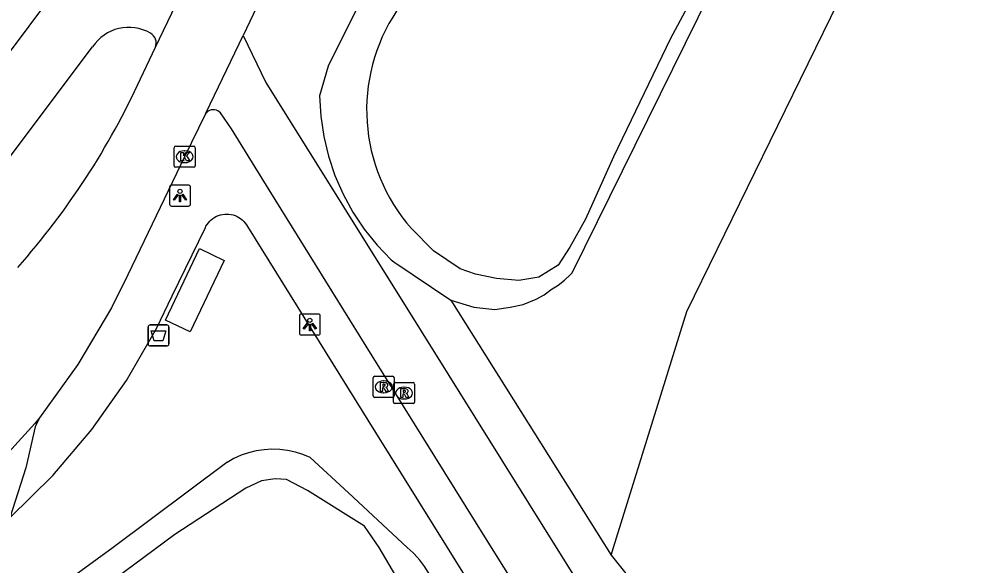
# Model space of a CAD drawing. Extents: x 158838 to 160074, y 386376 to 387776.
# Drawn here: x 159225.69 to 159270.81, y 386749.16 to 386775.1 of the extents above; entities that cross this region are included whole.
import ezdxf

# ---------------------------------------------------------------- set-up
doc = ezdxf.new("R2010")
doc.units = 0
for name, color, linetype in [('IMGEO_Afvalbak', 7, 'Continuous'), ('IMGEO_Berm_groen', 7, 'Continuous'), ('IMGEO_Fietspad_gesloten', 7, 'Continuous'), ('IMGEO_Groenvoorziening', 7, 'Continuous'), ('IMGEO_Kolk', 7, 'Continuous'), ('IMGEO_Lichtpunt', 7, 'Continuous'), ('IMGEO_Loofbos', 7, 'Continuous'), ('IMGEO_OVBaan_gesloten', 7, 'Continuous'), ('IMGEO_Rioolput', 7, 'Continuous'), ('IMGEO_Voetpad_open', 7, 'Continuous'), ('IMGEO_Waterloop', 7, 'Continuous')]:
    doc.layers.add(name, color=color, linetype=linetype)

msp = doc.modelspace()

# ---------------------------------------------------------------- linework, layer by layer
at = {"layer": 'IMGEO_Afvalbak'}
for p, q in [((159231.932, 386760.567), (159232.722, 386760.567)), ((159232.722, 386760.567), (159231.932, 386760.567)), ((159231.832, 386759.667), (159231.832, 386760.467)), ((159231.832, 386760.467), (159231.832, 386759.667)), ((159232.822, 386760.467), (159232.822, 386759.667)), ((159232.822, 386759.667), (159232.822, 386760.467)), ((159232.722, 386759.567), (159231.932, 386759.567)), ((159231.932, 386759.567), (159232.722, 386759.567))]:
    msp.add_line(p, q, dxfattribs=at)
msp.add_lwpolyline([(159231.975, 386760.281), (159232.679, 386760.281), (159232.53, 386759.811), (159232.124, 386759.811), (159231.975, 386760.281)], dxfattribs=at)
for centre, start, end in [((159231.932, 386760.467), 90, 180), ((159231.932, 386760.467), 90, 180), ((159232.722, 386760.467), 0, 90), ((159232.722, 386760.467), 360, 90), ((159231.932, 386759.667), 180, 270), ((159231.932, 386759.667), 180, 270), ((159232.722, 386759.667), 270, 0), ((159232.722, 386759.667), 270, 0)]:
    msp.add_arc(centre, 0.1, start, end, dxfattribs=at)
at = {"layer": 'IMGEO_Berm_groen'}
for points in [[(159295.387, 386860.749), (159267.753, 386822.227), (159261.396, 386812.36), (159260.712, 386811.091), (159259.44, 386808.818), (159251.504, 386795.194), (159240.385, 386772.855), (159239.987, 386771.45), (159240.04, 386770.482), (159240.179, 386769.522), (159240.404, 386768.578), (159240.711, 386767.659), (159241.1, 386766.77), (159241.567, 386765.92), (159242.107, 386765.115), (159242.718, 386764.361), (159243.393, 386763.665), (159243.51, 386763.556), (159246.227, 386761.743)], [(159253.846, 386749.624), (159261.177, 386740.476), (159267.985, 386728.947), (159279.585, 386738.416), (159286.922, 386750), (159302.574, 386774.712), (159303.726, 386776.653), (159307.223, 386782.387), (159310.822, 386788.058), (159314.521, 386793.664), (159318.32, 386799.203), (159322.218, 386804.674), (159326.213, 386810.073), (159330.303, 386815.401), (159333.696, 386820.585), (159340.052, 386828.578), (159331.328, 386840.727), (159318.226, 386848.139), (159309.692, 386855.626)], [(159246.227, 386761.743), (159253.846, 386749.624)], [(159245.376, 386748.382), (159245.196, 386748.737), (159244.985, 386749.075), (159244.745, 386749.393), (159244.478, 386749.687), (159244.429, 386749.736), (159244.145, 386750), (159241.353, 386752.591), (159239.538, 386754.276), (159239.191, 386754.417), (159238.833, 386754.527), (159238.466, 386754.605), (159238.094, 386754.649), (159237.72, 386754.66), (159237.346, 386754.637), (159236.975, 386754.581), (159236.611, 386754.493), (159236.257, 386754.372), (159235.915, 386754.22), (159235.587, 386754.037), (159235.567, 386754.025), (159230.172, 386750), (159213.245, 386737.678)]]:
    msp.add_lwpolyline(points, dxfattribs=at)
at = {"layer": 'IMGEO_Fietspad_gesloten'}
for points in [[(159229.532, 386779.361), (159229.403, 386779.122), (159229.255, 386778.895), (159229.086, 386778.683), (159223.221, 386770.847)], [(159236.355, 386774.31), (159237.428, 386772.089), (159244.816, 386760.267), (159251.232, 386750), (159255.395, 386743.339), (159259.525, 386736.27), (159262.449, 386731.624), (159263.9, 386729.347), (159264.351, 386728.649), (159264.919, 386727.833)], [(159224.961, 386768.129), (159225.089, 386768.314), (159229.188, 386773.771)], [(159262.549, 386726.916), (159261.663, 386728.3), (159259.48, 386731.822), (159253.448, 386741.56), (159247.921, 386750.366), (159242.486, 386759.102), (159237.592, 386766.977), (159235.794, 386769.886), (159235.271, 386770.634), (159235.154, 386770.735)], [(159226.661, 386756.15), (159226.463, 386755.731), (159226.014, 386753.775), (159225.266, 386751.409)]]:
    msp.add_lwpolyline(points, dxfattribs=at)
for centre, radius, start, end in [((159230.91, 386772.644), 2.058, 59.7171, 146.7871), ((159231.697, 386773.966), 0.52, 337.3721, 61.169), ((159234.936, 386770.336), 0.455, 61.3961, 144.465)]:
    msp.add_arc(centre, radius, start, end, dxfattribs=at)
at = {"layer": 'IMGEO_Groenvoorziening'}
msp.add_lwpolyline([(159246.227, 386761.743), (159247.31, 386761.41), (159248.321, 386761.304), (159249.049, 386761.409), (159249.654, 386761.53), (159250.281, 386761.789), (159250.668, 386761.999), (159250.994, 386762.252), (159251.323, 386762.46), (159251.632, 386762.697), (159251.919, 386762.96), (159251.99, 386763.033), (159270.556, 386800.667), (159273.614, 386806.196), (159277.779, 386812.449), (159305.768, 386851.337)], dxfattribs=at)
at = {"layer": 'IMGEO_Kolk'}
for p, q in [((159233.069, 386768.131), (159233.069, 386768.983)), ((159233.144, 386769.057), (159233.996, 386769.057)), ((159233.557, 386768.837), (159233.582, 386768.837)), ((159234.07, 386768.983), (159234.07, 386768.131)), ((159233.58, 386768.277), (159233.555, 386768.277)), ((159233.996, 386768.057), (159233.144, 386768.057))]:
    msp.add_line(p, q, dxfattribs=at)
for points in [[(159233.069, 386768.131), (159233.069, 386768.983)], [(159233.144, 386769.057), (159233.996, 386769.057)], [(159233.39, 386768.757), (159233.513, 386768.757), (159233.513, 386768.606), (159233.643, 386768.757), (159233.807, 386768.757), (159233.661, 386768.606), (159233.814, 386768.357), (159233.662, 386768.357), (159233.577, 386768.521), (159233.513, 386768.454), (159233.513, 386768.357), (159233.39, 386768.357), (159233.39, 386768.757)], [(159234.07, 386768.983), (159234.07, 386768.131)], [(159233.996, 386768.057), (159233.144, 386768.057)]]:
    msp.add_lwpolyline(points, dxfattribs=at)
for centre, start, end in [((159233.146, 386768.981), 91.552, 178.448), ((159233.146, 386768.981), 91.552, 178.448), ((159233.994, 386768.981), 1.552, 88.448), ((159233.994, 386768.981), 1.552, 88.448), ((159233.146, 386768.133), 181.552, 268.448), ((159233.146, 386768.133), 181.552, 268.448), ((159233.994, 386768.133), 271.552, 358.448), ((159233.994, 386768.133), 271.552, 358.448)]:
    msp.add_arc(centre, 0.0765, start, end, dxfattribs=at)
for centre, major_axis, ratio, start_param, end_param in [((159233.556, 386768.557), (-0.387, 0.002), 0.722429, 4.712389, 7.853982), ((159233.581, 386768.557), (-0.39, 0.002), 0.717154, 1.570796, 4.712389)]:
    msp.add_ellipse(centre, major_axis=major_axis, ratio=ratio, start_param=start_param, end_param=end_param, dxfattribs=at)
at = {"layer": 'IMGEO_Lichtpunt'}
for p, q in [((159232.852, 386767.114), (159232.852, 386766.307)), ((159232.852, 386767.114), (159232.852, 386766.307)), ((159233.754, 386767.209), (159232.946, 386767.209)), ((159233.754, 386767.209), (159232.946, 386767.209)), ((159233.848, 386766.307), (159233.848, 386767.114)), ((159233.848, 386766.307), (159233.848, 386767.114)), ((159232.946, 386766.213), (159233.754, 386766.213)), ((159232.946, 386766.213), (159233.754, 386766.213)), ((159239.022, 386760.989), (159239.022, 386760.182)), ((159239.022, 386760.989), (159239.022, 386760.182)), ((159239.924, 386761.084), (159239.116, 386761.084)), ((159239.924, 386761.084), (159239.116, 386761.084)), ((159240.018, 386760.182), (159240.018, 386760.989)), ((159240.018, 386760.182), (159240.018, 386760.989)), ((159239.116, 386760.088), (159239.924, 386760.088)), ((159239.116, 386760.088), (159239.924, 386760.088))]:
    msp.add_line(p, q, dxfattribs=at)
for points in [[(159233.226, 386766.778), (159233.265, 386766.75), (159233.077, 386766.488), (159233.039, 386766.515), (159233.226, 386766.778)], [(159233.328, 386766.73), (159233.375, 386766.73), (159233.375, 386766.408), (159233.328, 386766.408), (159233.328, 386766.73)], [(159233.438, 386766.75), (159233.476, 386766.777), (159233.663, 386766.515), (159233.624, 386766.487), (159233.438, 386766.75)], [(159239.396, 386760.653), (159239.435, 386760.625), (159239.247, 386760.363), (159239.209, 386760.39), (159239.396, 386760.653)], [(159239.498, 386760.605), (159239.545, 386760.605), (159239.545, 386760.283), (159239.498, 386760.283), (159239.498, 386760.605)], [(159239.608, 386760.625), (159239.646, 386760.652), (159239.833, 386760.39), (159239.794, 386760.362), (159239.608, 386760.625)]]:
    msp.add_lwpolyline(points, dxfattribs=at)
for centre in [(159233.351, 386766.912), (159239.521, 386760.787)]:
    msp.add_circle(centre, 0.0994, dxfattribs=at)
for centre, start, end in [((159232.946, 386767.114), 90, 180), ((159232.946, 386767.114), 90, 180), ((159233.754, 386767.114), 0, 90), ((159233.754, 386767.114), 0, 90), ((159232.946, 386766.307), 180, 270), ((159232.946, 386766.307), 180, 270), ((159233.754, 386766.307), 270, 0), ((159233.754, 386766.307), 270, 360), ((159239.116, 386760.989), 90, 180), ((159239.116, 386760.989), 90, 180), ((159239.924, 386760.989), 0, 90), ((159239.924, 386760.989), 0, 90), ((159239.116, 386760.182), 180, 270), ((159239.116, 386760.182), 180, 270), ((159239.924, 386760.182), 270, 0), ((159239.924, 386760.182), 270, 360)]:
    msp.add_arc(centre, 0.0946, start, end, dxfattribs=at)
at = {"layer": 'IMGEO_Loofbos'}
msp.add_lwpolyline([(159253.846, 386749.624), (159253.963, 386750), (159257.448, 386761.205), (159277.624, 386802.456), (159300.846, 386836.608), (159308.987, 386845.652), (159313.324, 386845.108), (159309.692, 386855.626)], dxfattribs=at)
at = {"layer": 'IMGEO_OVBaan_gesloten'}
for points in [[(159246.85, 386796.388), (159236.355, 386774.31)], [(159232.177, 386773.766), (159234.301, 386778.189)], [(159234.566, 386770.6), (159234.591, 386770.651), (159236.355, 386774.31)], [(159231.466, 386772.262), (159232.177, 386773.766)], [(159234.566, 386770.6), (159233.569, 386768.557), (159230.876, 386762.941), (159230.092, 386761.381), (159228.493, 386758.689), (159226.661, 386756.15)], [(159226.661, 386756.15), (159226.442, 386755.886), (159222.498, 386751.568)]]:
    msp.add_lwpolyline(points, dxfattribs=at)
msp.add_arc((159198.557, 386787.29), 36.178, 318.4599, 335.4559, dxfattribs=at)
at = {"layer": 'IMGEO_Rioolput'}
for p, q in [((159242.53, 386757.199), (159242.53, 386758.051)), ((159242.605, 386758.125), (159243.457, 386758.125)), ((159243.018, 386757.905), (159243.043, 386757.905)), ((159243.531, 386758.051), (159243.531, 386757.199)), ((159243.573, 386757.83), (159244.425, 386757.83)), ((159243.498, 386756.904), (159243.498, 386757.756)), ((159243.986, 386757.61), (159244.011, 386757.61)), ((159244.499, 386757.756), (159244.499, 386756.904)), ((159243.457, 386757.125), (159242.605, 386757.125)), ((159243.041, 386757.345), (159243.016, 386757.345)), ((159244.009, 386757.05), (159243.984, 386757.05)), ((159244.425, 386756.83), (159243.573, 386756.83))]:
    msp.add_line(p, q, dxfattribs=at)
for points in [[(159242.53, 386757.199), (159242.53, 386758.051)], [(159242.605, 386758.125), (159243.457, 386758.125)], [(159243.119, 386757.823), (159242.867, 386757.825), (159242.867, 386757.425)], [(159243.531, 386758.051), (159243.531, 386757.199)], [(159243.573, 386757.83), (159244.425, 386757.83)], [(159242.867, 386757.425), (159242.991, 386757.425), (159242.991, 386757.587), (159243.002, 386757.587)], [(159243.045, 386757.744), (159242.991, 386757.744), (159242.991, 386757.663)], [(159242.991, 386757.663), (159243.043, 386757.663)], [(159243.049, 386757.558), (159243.12, 386757.425), (159243.26, 386757.425), (159243.195, 386757.551)], [(159243.498, 386756.904), (159243.498, 386757.756)], [(159244.087, 386757.528), (159243.835, 386757.53), (159243.835, 386757.13)], [(159244.013, 386757.449), (159243.959, 386757.449), (159243.959, 386757.368)], [(159243.959, 386757.368), (159244.011, 386757.368)], [(159244.499, 386757.756), (159244.499, 386756.904)], [(159243.457, 386757.125), (159242.605, 386757.125)], [(159243.835, 386757.13), (159243.959, 386757.13), (159243.959, 386757.292), (159243.97, 386757.292)], [(159244.017, 386757.263), (159244.088, 386757.13), (159244.228, 386757.13), (159244.163, 386757.256)], [(159244.425, 386756.83), (159243.573, 386756.83)]]:
    msp.add_lwpolyline(points, dxfattribs=at)
for centre, radius, start, end in [((159242.607, 386758.049), 0.0765, 91.552, 178.448), ((159242.607, 386758.049), 0.0765, 91.552, 178.448), ((159243.118, 386757.713), 0.109, 350.3612, 89.416), ((159243.455, 386758.049), 0.0765, 1.552, 88.448), ((159243.455, 386758.049), 0.0765, 1.552, 88.448), ((159243.575, 386757.754), 0.0765, 91.552, 178.448), ((159243.575, 386757.754), 0.0765, 91.552, 178.448), ((159244.423, 386757.754), 0.0765, 1.552, 88.448), ((159244.423, 386757.754), 0.0765, 1.552, 88.448), ((159243.001, 386757.534), 0.0533, 26.0293, 88.6989), ((159243.027, 386757.852), 0.19, 274.7715, 282.9687), ((159243.051, 386757.648), 0.0964, 77.0061, 93.1865), ((159243.065, 386757.705), 0.0378, 276.6634, 79.6772), ((159243.116, 386757.713), 0.112, 277.5842, 350.9817), ((159243.1, 386757.498), 0.108, 29.5134, 73.7905), ((159243.995, 386757.557), 0.19, 274.7715, 282.9687), ((159244.019, 386757.353), 0.0964, 77.0061, 93.1865), ((159244.033, 386757.41), 0.0378, 276.6634, 79.6772), ((159244.086, 386757.418), 0.109, 350.3612, 89.416), ((159244.084, 386757.418), 0.112, 277.5842, 350.9817), ((159242.607, 386757.201), 0.0765, 181.552, 268.448), ((159242.607, 386757.201), 0.0765, 181.552, 268.448), ((159243.455, 386757.201), 0.0765, 271.552, 358.448), ((159243.455, 386757.201), 0.0765, 271.552, 358.448), ((159243.575, 386756.906), 0.0765, 181.552, 268.448), ((159243.575, 386756.906), 0.0765, 181.552, 268.448), ((159243.969, 386757.239), 0.0533, 26.0293, 88.6989), ((159244.068, 386757.203), 0.108, 29.5134, 73.7905), ((159244.423, 386756.906), 0.0765, 271.552, 358.448), ((159244.423, 386756.906), 0.0765, 271.552, 358.448)]:
    msp.add_arc(centre, radius, start, end, dxfattribs=at)
for centre, major_axis, ratio, start_param, end_param in [((159243.017, 386757.625), (-0.387, 0.002), 0.722429, 4.712389, 7.853982), ((159243.042, 386757.625), (-0.39, 0.002), 0.717154, 1.570796, 4.712389), ((159243.985, 386757.33), (-0.387, 0.002), 0.722429, 4.712389, 7.853982), ((159244.01, 386757.33), (-0.39, 0.002), 0.717154, 1.570796, 4.712389)]:
    msp.add_ellipse(centre, major_axis=major_axis, ratio=ratio, start_param=start_param, end_param=end_param, dxfattribs=at)
at = {"layer": 'IMGEO_Voetpad_open'}
for points in [[(159225.266, 386751.409), (159227.302, 386753.414), (159229.15, 386755.592), (159230.797, 386757.927), (159232.228, 386760.4), (159232.982, 386761.949), (159234.553, 386765.195), (159234.583, 386765.254), (159234.636, 386765.339), (159234.696, 386765.42), (159234.762, 386765.495), (159234.836, 386765.563), (159234.915, 386765.625), (159234.999, 386765.68), (159235.088, 386765.726), (159235.18, 386765.765), (159235.276, 386765.795), (159235.374, 386765.817), (159235.474, 386765.83), (159235.574, 386765.833), (159235.674, 386765.828), (159235.774, 386765.814), (159235.871, 386765.791), (159235.967, 386765.759), (159236.059, 386765.719), (159236.147, 386765.671), (159236.23, 386765.615), (159236.308, 386765.552), (159236.381, 386765.483), (159236.446, 386765.407), (159236.505, 386765.325), (159236.556, 386765.239), (159242.646, 386755.457), (159246.043, 386750), (159260.57, 386726.664)], [(159233.836, 386760.231), (159232.663, 386760.789), (159234.28, 386764.192), (159235.453, 386763.634), (159233.836, 386760.231)]]:
    msp.add_lwpolyline(points, dxfattribs=at)
at = {"layer": 'IMGEO_Waterloop'}
for points in [[(159303.301, 386849.075), (159296.943, 386840.364), (159285.627, 386824.785), (159277.547, 386813.251), (159274.878, 386809.101), (159272.562, 386805.589), (159270.413, 386801.844), (159268.305, 386797.742), (159266.166, 386793.116), (159263.45, 386788.071), (159260.06, 386780.489), (159256.668, 386774.174), (159253.949, 386768.553), (159252.625, 386765.583), (159251.877, 386764.262), (159251.327, 386763.399), (159250.4, 386762.835), (159249.454, 386762.68), (159248.391, 386762.765), (159247.388, 386762.973), (159246.672, 386763.237), (159245.401, 386764.079), (159244.354, 386765.147)], [(159187.568, 386700.951), (159195.76, 386706.588), (159206.892, 386714.447), (159213.169, 386718.964), (159225.276, 386728.728), (159239.921, 386740.297), (159242.994, 386742.718), (159244.143, 386743.757), (159244.62, 386744.891), (159244.695, 386746.004), (159244.507, 386747.111), (159242.812, 386749.995), (159242.12, 386751.011), (159239.406, 386752.702), (159238.411, 386753.225), (159237.878, 386753.258), (159237.228, 386753.16), (159236.476, 386752.808), (159233.11, 386750.605), (159229.239, 386747.746), (159214.585, 386735.917), (159205.118, 386729.017), (159191.525, 386718.812), (159184.831, 386713.658)]]:
    msp.add_lwpolyline(points, dxfattribs=at)
msp.add_arc((159250.712, 386770.775), 8.491, 146.2156, 221.5125, dxfattribs=at)

doc.saveas('drawing.dxf')
